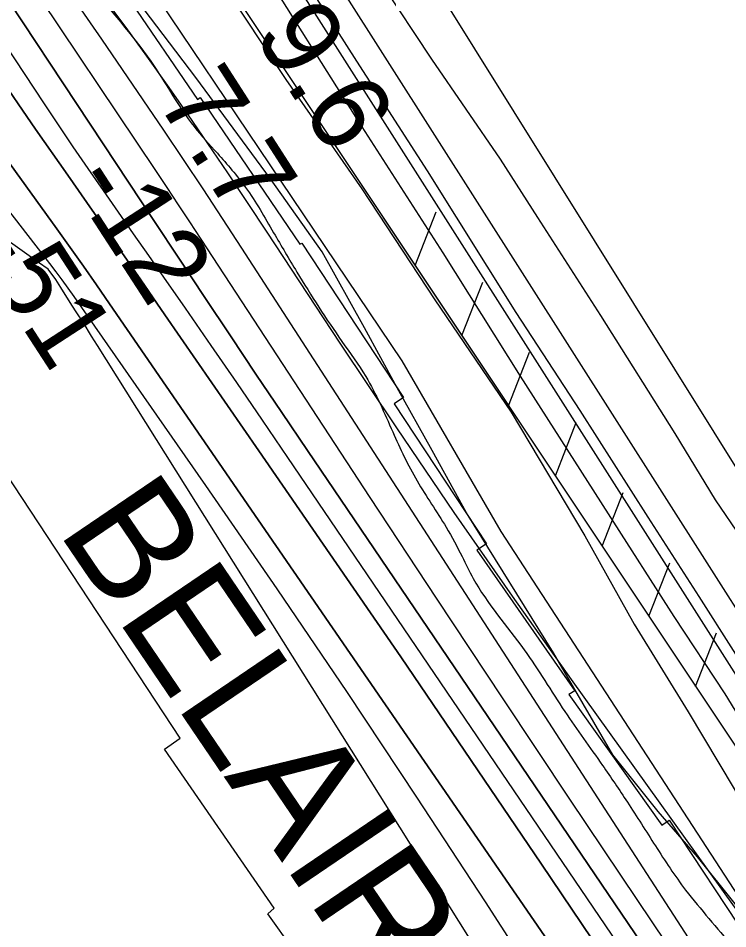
# Model space of a CAD drawing. Extents: x 3684037 to 3722149, y 433263 to 459021.
# Drawn here: x 3706888 to 3707492, y 449801 to 450575 of the extents above; entities that cross this region are included whole.
import ezdxf

# ---------------------------------------------------------------- set-up
doc = ezdxf.new("R2010")
doc.units = 0
for name, color, linetype in [('V-FLOD-BASE', 7, 'Continuous'), ('V-LEVE-TOET', 7, 'Continuous'), ('V-RIVR-EDGE', 7, 'Continuous'), ('V-RIVR-RANG', 7, 'Continuous'), ('V-ROAD-CNTR', 7, 'Continuous'), ('V-RRAP-FSHR', 7, 'Continuous'), ('V-RRAP-RVMT', 7, 'Continuous'), ('V-RRAP-RVMT-IDEN', 7, 'Continuous'), ('V-SITE-VEGE', 7, 'Continuous'), ('V-SURV-LINE', 7, 'Continuous'), ('V-TOPO-DPTH', 7, 'Continuous'), ('V-TOPO-MAJR', 7, 'Continuous'), ('V-TOPO-MINR', 7, 'Continuous'), ('V-TOPO-WATR', 7, 'Continuous'), ('V-UTIL-IDEN', 7, 'Continuous')]:
    doc.layers.add(name, color=color, linetype=linetype)

msp = doc.modelspace()

# ---------------------------------------------------------------- linework, layer by layer
at = {"layer": 'V-FLOD-BASE'}
msp.add_lwpolyline([(3707996.56, 449338.54), (3707983.38, 449357.53), (3707973.89, 449369.66), (3707960.18, 449382.84), (3707907.46, 449435.59), (3707852.63, 449487.27), (3707781.45, 449553.73), (3707737.7, 449596.45), (3707722.41, 449610.16), (3707717.13, 449617.54), (3707706.59, 449638.11), (3707671.8, 449706.14), (3707611.19, 449838.51), (3707577.45, 449908.12), (3707551.09, 449952.42), (3707525.79, 449991.44), (3707467.28, 450083.2), (3707424.05, 450150.71), (3707366.07, 450241.42), (3707311.77, 450324.74), (3707236.38, 450444.98), (3707176.29, 450538.33), (3707123.05, 450621.65)], dxfattribs=at)
at = {"layer": 'V-LEVE-TOET'}
for points in [[(3707967.53, 449343.32), (3707954.88, 449356.5), (3707915.87, 449393.42), (3707815.7, 449489.41), (3707778.26, 449524.22), (3707738.2, 449562.72), (3707708.67, 449591.73), (3707693.38, 449610.19), (3707679.15, 449634.45), (3707621.7, 449754.16), (3707563.72, 449879.14), (3707489.39, 450000.43), (3707446.17, 450066.35), (3707390.29, 450153.37), (3707315.43, 450270.45), (3707249.54, 450375.39), (3707175.74, 450490.36), (3707091.92, 450623.26)], [(3707196.87, 450604.76), (3707239.57, 450539.9), (3707298.08, 450454.99), (3707329.71, 450405.42), (3707383.48, 450322.09), (3707446.74, 450221.89), (3707481, 450165.46), (3707525.81, 450099.54), (3707562.71, 450031.51), (3707610.15, 449958.2), (3707641.78, 449901.25), (3707677.63, 449828.47), (3707700.29, 449777.85), (3707735.08, 449701.91), (3707747.73, 449672.9), (3707758.27, 449651.28), (3707769.87, 449635.99), (3707786.74, 449620.17), (3707813.63, 449591.16), (3707902.2, 449518.9)]]:
    msp.add_lwpolyline(points, dxfattribs=at)
at = {"layer": 'V-RIVR-EDGE'}
for points in [[(3701087.9, 455815.66), (3701115, 455804.74), (3701132.15, 455792.04), (3701153.82, 455776.61), (3701181.81, 455758.46), (3701223.36, 455737.56), (3701278.89, 455703.96), (3701311.87, 455692.12), (3701346.66, 455684.8), (3701374.67, 455673.43), (3701409.89, 455653.44), (3701444.65, 455632.56), (3701464.05, 455615.33), (3701477.15, 455608.51), (3701495.68, 455605.3), (3701508.77, 455596.23), (3701541.73, 455576.25), (3701605.84, 455537.66), (3701654.15, 455509.05), (3701706.98, 455479.53), (3701771.1, 455444.11), (3701792.31, 455425.97), (3701810.35, 455407.84), (3701842.84, 455383.79), (3701871.29, 455367.9), (3701898.4, 455358.33), (3701930.48, 455350.57), (3701938.15, 455346.03), (3701940.85, 455337.88), (3701942.17, 455323.86), (3701950.26, 455304.85), (3701968.77, 455291.69), (3701986.84, 455284.86), (3702028.84, 455263.96), (3702080.3, 455231.28), (3702138.1, 455198.58), (3702162.48, 455186.31), (3702199.49, 455157.73), (3702284.38, 455110.05), (3702334.93, 455075.11), (3702368.79, 455051.51), (3702403.09, 455027.01), (3702432.43, 455004.78), (3702464.02, 454981.64), (3702496.07, 454959.41), (3702561.54, 454921.72), (3702609.41, 454897.18), (3702643.74, 454885.34), (3702678.95, 454863.1), (3702710.55, 454839.06), (3702747.09, 454808.67), (3702809.37, 454757.87), (3702853.12, 454715.26), (3702901.41, 454678.97), (3702936.16, 454650.85), (3702977.23, 454621.81), (3703006.12, 454602.75), (3703055.33, 454569.62), (3703081.96, 454552.37), (3703114.03, 454537.37), (3703130.28, 454526.03), (3703139.3, 454515.61), (3703158.67, 454488.88), (3703176.21, 454450.86), (3703196.48, 454419.61), (3703230.31, 454383.35), (3703268.19, 454343.92), (3703298.86, 454313.55), (3703333.6, 454282.72), (3703394.06, 454231.47), (3703468.52, 454169.79), (3703515.89, 454127.63), (3703537.1, 454112.2), (3703575.49, 454095.38), (3703595.83, 454090.8), (3703614.82, 454092.11), (3703646.01, 454085.25), (3703680.34, 454074.32), (3703711.51, 454060.68), (3703749.42, 454031.64), (3703794.52, 453985.41), (3703832.41, 453948.69), (3703867.6, 453917.86), (3703906.85, 453879.78), (3703949.27, 453846.67), (3703996.64, 453803.6), (3704034.55, 453776.37), (3704079.23, 453742.8), (3704127.06, 453702.89), (3704203.31, 453633.98), (3704279.09, 453562.8), (3704334.15, 453517.45), (3704354.88, 453491.63), (3704403.56, 453431.37), (3704447.3, 453381.07), (3704499.61, 453323.97), (3704602.86, 453205.7), (3704658.78, 453146.78), (3704694.86, 453106.45), (3704744.91, 453051.61), (3704767.47, 453032.57), (3704799.49, 452999.48), (3704839.19, 452962.76), (3704877.07, 452921.97), (3704900.98, 452900.21), (3704921.74, 452882.07), (3705006.11, 452810.87), (3705031.83, 452785.49), (3705064.75, 452753.76), (3705099.47, 452713.43), (3705124.73, 452686.69), (3705199.15, 452611.9), (3705260.5, 452554.77), (3705300.64, 452512.62), (3705322.28, 452486.8), (3705349.32, 452453.72), (3705375.04, 452431.95), (3705400.78, 452417.42), (3705408.9, 452407.91), (3705425.57, 452383.9), (3705440.44, 452365.78), (3705475.17, 452328.16), (3705497.27, 452305.05), (3705538.71, 452242.1), (3705568.02, 452209.47), (3705596.44, 452182.72), (3705619, 452163.22), (3705643.82, 452144.17), (3705660.48, 452117), (3705680.33, 452096.6), (3705694.77, 452085.26), (3705739.88, 452045.36), (3705784.54, 452001.84), (3705811.14, 451969.67), (3705835.48, 451938.87), (3705855.33, 451919.38), (3705875.63, 451900.79), (3705907.17, 451856.4), (3705934.67, 451824.23), (3705959.03, 451802.01), (3705979.78, 451782.52), (3706012.26, 451748.98), (3706031.17, 451719.54), (3706049.64, 451692.36), (3706083.46, 451652.04), (3706112.78, 451624.38), (3706130.82, 451607.61), (3706151.13, 451590.38), (3706167.38, 451579.94), (3706183.17, 451564.98), (3706193.99, 451551.84), (3706216.54, 451529.63), (3706251.72, 451492.46), (3706280.59, 451465.26), (3706315.77, 451428.55), (3706345.54, 451401.35), (3706362.23, 451383.22), (3706374.84, 451362.39), (3706396.47, 451332.49), (3706415.86, 451311.64), (3706438.88, 451295.76), (3706470.47, 451273.08), (3706492.13, 451252.68), (3706503.84, 451234.11), (3706511.03, 451218.72), (3706521.85, 451205.12), (3706543.05, 451184.73), (3706567.85, 451157.53), (3706601.2, 451112.24), (3706632.75, 451072.82), (3706662.94, 451028.43), (3706710.26, 450965.92), (3706756.23, 450902.96), (3706785.97, 450861.28), (3706809.84, 450825.05), (3706863.44, 450742.63), (3706903.08, 450681.03), (3706926.04, 450640.28), (3706949.46, 450604.05), (3707000.85, 450538.36), (3707037.79, 450482.66), (3707057.63, 450460)], [(3707057.63, 450460), (3707081.52, 450431), (3707105.39, 450392.51), (3707125.2, 450359), (3707163.49, 450300.12), (3707183.76, 450270.23), (3707206.7, 450223.15), (3707227.4, 450181.5), (3707252.17, 450142.1), (3707265.67, 450117.2), (3707275.12, 450098.64), (3707318.38, 450037.94), (3707353.07, 449985.41), (3707385.06, 449939.66), (3707406.23, 449908.41), (3707430.1, 449871.27), (3707455.78, 449833.68), (3707495.45, 449785.2), (3707517.08, 449753.49), (3707534.2, 449727.23), (3707562.13, 449687.82), (3707582.83, 449647.07), (3707592.72, 449623.99), (3707603.99, 449607.68), (3707632.37, 449565.11), (3707692.27, 449470.46), (3707727.83, 449403.91), (3707751.67, 449355.47), (3707768.33, 449325.13), (3707817.4, 449240), (3707854.79, 449182.03), (3707880.91, 449141.73), (3707898.94, 449116.36), (3707960.23, 449034.82), (3707990.86, 448990.44), (3708021.04, 448942.43), (3708046.24, 448893.54), (3708087.2, 448819.73), (3708107.48, 448788.94), (3708130.45, 448754.06), (3708144.4, 448727.8), (3708155.18, 448700.19), (3708176.37, 448674.82), (3708204.31, 448634.06), (3708224.57, 448599.19), (3708242.58, 448567.5), (3708259.67, 448533.09), (3708300.54, 448421.76), (3708313.13, 448390.98), (3708333.36, 448345.26), (3708350.46, 448310.4), (3708400.43, 448222.56), (3708436, 448162.79), (3708462.58, 448121.12), (3708493.64, 448064.07), (3708520.62, 448004.32), (3708547.17, 447952.26), (3708560.65, 447921.03), (3708599.29, 447820.1), (3708618.62, 447774.38), (3708636.6, 447732.29), (3708686.04, 447611.44), (3708708.97, 447557.58), (3708728.76, 447517.74), (3708790.87, 447400.93), (3708813.79, 447342.99), (3708823.69, 447322.62), (3708832.7, 447310.39), (3708843.99, 447304.94), (3708854.83, 447299.94), (3708866.57, 447292.22), (3708878.28, 447274.56), (3708903.02, 447223.86), (3708928.62, 447154.16), (3708946.56, 447092.62), (3708972.63, 447032.42), (3709004.55, 446957.28), (3709022.09, 446919.26), (3709036.9, 446872.65), (3709065.65, 446798.42), (3709084.55, 446762.2), (3709116.06, 446705.15), (3709133.17, 446676.17), (3709190.81, 446579.27), (3709228.65, 446520.4), (3709242.18, 446506.8), (3709273.72, 446461.5), (3709296.22, 446418.04), (3709323.65, 446357.84), (3709346.13, 446307.14), (3709405.05, 446179.94), (3709417.62, 446143.28), (3709426.98, 446089), (3709431.45, 446069.09), (3709442.24, 446043.29), (3709459.81, 446017.93), (3709485.03, 445975.81), (3709516.54, 445917.41), (3709528.22, 445886.18), (3709547.07, 445830.07), (3709579.84, 445736.39), (3709592.41, 445699.28), (3709614.43, 445642.25), (3709638.73, 445596.07), (3709660.32, 445552.16), (3709689.1, 445487.43), (3709716.1, 445435.36), (3709727.8, 445413.18), (3709766.95, 445336.67), (3709796.19, 445272.84), (3709817.77, 445223.5), (3709885.21, 445070.05), (3709914.01, 445011.65), (3709955.32, 444895.8), (3709967.01, 444870), (3709990.89, 444833.77), (3710021.5, 444778.98), (3710062.05, 444721.45), (3710099, 444671.17), (3710125.54, 444614.59), (3710149.37, 444558.91), (3710206.48, 444434.88), (3710232.57, 444377.84), (3710255.95, 444325.79), (3710301.83, 444226.65), (3710336.44, 444144.73), (3710353.07, 444103.09), (3710397.08, 443983.15), (3710422.25, 443922.96), (3710475.81, 443823.35), (3710506.44, 443776.25), (3710521.29, 443745.01), (3710531.13, 443701.58), (3710571.1, 443591.61), (3710592.23, 443543.17), (3710610.23, 443506.96), (3710643.1, 443453.52), (3710685.41, 443374.74), (3710721.42, 443310.44), (3710726.82, 443298.22), (3710725.87, 443280.14), (3710724.91, 443258.89), (3710728.49, 443241.7), (3710736.59, 443228.11), (3710746.51, 443216.79), (3710761.87, 443209.97), (3710784.47, 443208.1), (3710799.86, 443212.58), (3710819.78, 443223.39), (3710828.83, 443224.27), (3710831.98, 443222), (3710845.47, 443189.86), (3710847.7, 443178.55), (3710844.52, 443169.52), (3710837.71, 443158.23), (3710824.1, 443142.44), (3710796, 443115.83), (3710790.11, 443110.87), (3710787.84, 443107.71), (3710786.47, 443099.58), (3710789.13, 443080.58), (3710800.82, 443053.87), (3710807.11, 443036.22), (3710810.72, 443032.6), (3710815.22, 443023.09), (3710815.19, 443014.5), (3710814.27, 443006.82), (3710817.86, 442996.41), (3710822.81, 442987.35), (3710832.3, 442981.9), (3710839.97, 442976.46), (3710855.3, 442958.33), (3710863.4, 442945.65), (3710869.69, 442927.55), (3710881.85, 442907.17)]]:
    msp.add_spline(points, degree=3, dxfattribs=at)
at = {"layer": 'V-ROAD-CNTR'}
msp.add_lwpolyline([(3704740.34, 453332.33), (3705120.71, 452945.44), (3705179.51, 452895.56), (3705579.91, 452616.26), (3705723.49, 452507.76), (3706088.3, 452115.47), (3706346.14, 451833.68), (3706509.26, 451643.09), (3706572.41, 451557.67), (3706943.03, 451063.99), (3707072.63, 450874.99), (3707581.66, 450059.85), (3707725.05, 449834.07), (3707782.8, 449749.82), (3708016.24, 449477.1), (3708077.5, 449396.13), (3708412.64, 448746.61)], dxfattribs=at)
at = {"layer": 'V-RRAP-FSHR'}
for p, q in [((3707225.76, 450364.63), (3707243.51, 450410.12)), ((3707225.76, 450364.63), (3707243.51, 450410.12)), ((3707265.52, 450304.99), (3707283.27, 450350.48)), ((3707265.52, 450304.99), (3707283.27, 450350.48)), ((3707305.28, 450245.35), (3707323.02, 450290.84)), ((3707305.28, 450245.35), (3707323.02, 450290.84)), ((3707345.04, 450185.71), (3707362.78, 450231.2)), ((3707345.04, 450185.71), (3707362.78, 450231.2)), ((3707384.79, 450126.06), (3707402.54, 450171.55)), ((3707384.79, 450126.06), (3707402.54, 450171.55)), ((3707424.55, 450066.42), (3707442.3, 450111.91)), ((3707424.55, 450066.42), (3707442.3, 450111.91)), ((3707464.31, 450006.78), (3707482.06, 450052.27)), ((3707464.31, 450006.78), (3707482.06, 450052.27))]:
    msp.add_line(p, q, dxfattribs=at)
for points in [[(3703422.49, 454340.46), (3703718.6, 454094.33), (3704155.87, 453713.68), (3704383.36, 453504.85), (3704566.77, 453301.87), (3704765.43, 453090.88), (3704965.43, 452894.22), (3705186.57, 452682.04), (3705480.62, 452376.02), (3705866.39, 451953.77), (3706267.13, 451519.32), (3706453.11, 451347.47), (3706634.66, 451120.18), (3706886.49, 450770.73), (3707214.44, 450283.48), (3707298.74, 450138.4), (3707624.76, 449637.77), (3707908.99, 449179.32)], [(3705191.37, 452681.31), (3705276.31, 452631.34), (3705588.29, 452427.69), (3705617.64, 452412.4), (3706178.47, 451796.96), (3706377.1, 451568.12), (3706672.2, 451139.75), (3706832.2, 450974.28), (3707066.92, 450602.91), (3707544.01, 449887.22), (3707683.32, 449596.03), (3707956.59, 449318.2), (3708284.02, 448663.66)], [(3707198.36, 450405.74), (3707544.01, 449887.22), (3707585.24, 449801.04)]]:
    msp.add_lwpolyline(points, dxfattribs=at)
at = {"layer": 'V-RRAP-RVMT'}
for p, q in [((3706871.92, 450752.43), (3707040.65, 450505.84)), ((3707040.65, 450505.84), (3707042.87, 450507.36)), ((3707042.87, 450507.36), (3707127.65, 450382.78)), ((3707127.65, 450382.78), (3707129.28, 450383.6)), ((3707129.28, 450383.6), (3707215.98, 450252.34)), ((3707215.98, 450252.34), (3707208.03, 450247.12)), ((3707208.03, 450247.12), (3707286.34, 450128)), ((3707026.02, 449962.77), (3706863.97, 450208.57)), ((3707286.34, 450128), (3707278.28, 450122.55)), ((3707278.28, 450122.55), (3707361.63, 450003.15)), ((3707361.63, 450003.15), (3707356.53, 449999.8)), ((3707356.53, 449999.8), (3707435.46, 449888.9)), ((3707012.53, 449953.51), (3707026.02, 449962.77)), ((3707105.98, 449818.27), (3707012.53, 449953.51)), ((3707435.46, 449888.9), (3707441.76, 449893.02)), ((3707441.76, 449893.02), (3707610.29, 449637.8)), ((3707100.37, 449813.47), (3707105.98, 449818.27)), ((3707176.44, 449708.28), (3707100.37, 449813.47))]:
    msp.add_line(p, q, dxfattribs=at)
at = {"layer": 'V-SITE-VEGE'}
for points in [[(3707025.23, 450659.42), (3707115.8, 450522.76), (3707180.35, 450429.66), (3707242.39, 450335.55), (3707307.44, 450239.95), (3707369.98, 450134.83), (3707412, 450059.75), (3707458.04, 449985.16), (3707497.06, 449919.59), (3707609.14, 449725.88), (3707658.67, 449624.77), (3707699.7, 449554.19), (3707742.23, 449498.12), (3707803.28, 449435.05), (3707852.31, 449383.49), (3707901.35, 449327.92)], [(3707809.76, 449300.92), (3707780.74, 449351.97), (3707755.72, 449400.02), (3707735.71, 449435.06), (3707708.19, 449477.11), (3707681.67, 449517.16), (3707658.65, 449553.7), (3707636.64, 449590.74), (3707578.1, 449699.36), (3707533.07, 449774.94), (3707498.04, 449821.99), (3707466.02, 449862.04), (3707432.5, 449900.58), (3707393.96, 449948.64), (3707343.43, 450035.24), (3707269.38, 450154.37), (3707240.36, 450207.42), (3707210.34, 450260.48), (3707182.83, 450311.54), (3707146.8, 450376.11), (3707102.77, 450438.18), (3707039.22, 450524.28), (3706983.68, 450597.86)]]:
    msp.add_lwpolyline(points, dxfattribs=at)
at = {"layer": 'V-SURV-LINE'}
for points in [[(3706928.25, 450968.77), (3707592.48, 449925.4)], [(3707567.17, 449909.29), (3706902.94, 450952.65)]]:
    msp.add_lwpolyline(points, dxfattribs=at)
at = {"layer": 'V-TOPO-DPTH'}
for points in [[(3707710.07, 449332.18), (3707678.17, 449385.05), (3707646, 449437.76), (3707613.41, 449490.22), (3707580.56, 449542.52), (3707546.3, 449596.58), (3707530.26, 449621.64), (3707514.06, 449646.59), (3707497.62, 449671.39), (3707481.03, 449696.09), (3707134.2, 450207.22), (3707112.25, 450239.69), (3707090.37, 450272.19), (3707068.6, 450304.77), (3707046.89, 450337.39), (3707025.24, 450370.06), (3707003.6, 450402.72), (3706981.96, 450435.4), (3706960.33, 450468.07), (3706755.43, 450777.72)], [(3706755.43, 450777.72), (3706960.33, 450468.07), (3706981.96, 450435.4), (3707003.6, 450402.72), (3707025.24, 450370.06), (3707046.89, 450337.39), (3707068.6, 450304.77), (3707090.37, 450272.19), (3707112.25, 450239.69), (3707134.2, 450207.22), (3707481.03, 449696.09), (3707497.62, 449671.39), (3707514.06, 449646.59), (3707530.26, 449621.64), (3707546.3, 449596.58), (3707580.56, 449542.52), (3707613.41, 449490.22), (3707646, 449437.76), (3707678.17, 449385.05), (3707710.07, 449332.18)], [(3707390.34, 449715.59), (3706965.94, 450332.05), (3706954.84, 450348.06), (3706943.68, 450364.01), (3706932.41, 450379.89), (3706921.08, 450395.72), (3706711.39, 450686.51)], [(3706711.39, 450686.51), (3706921.08, 450395.72), (3706932.41, 450379.89), (3706943.68, 450364.01), (3706954.84, 450348.06), (3706965.94, 450332.05), (3707390.34, 449715.59)], [(3707466.97, 449779.42), (3707451.88, 449802.61), (3707078.28, 450379.43), (3707061.87, 450404.59), (3707045.35, 450429.69), (3707028.68, 450454.68), (3707011.9, 450479.6), (3706959.43, 450557.01), (3706915.76, 450620.16)], [(3707610.26, 449322.9), (3707579.94, 449368.31), (3707549.83, 449413.85), (3707520.02, 449459.59), (3707490.42, 449505.47), (3707465.49, 449544.39), (3707448.49, 449570.9), (3707431.47, 449597.4), (3707414.42, 449623.87), (3707397.35, 449650.33), (3707285.48, 449823.53), (3707227.16, 449912.77), (3707168.2, 450001.6), (3707108.3, 450089.78), (3707047.76, 450177.54), (3706935.69, 450338.18), (3706930.66, 450345.27), (3706925.57, 450352.3), (3706920.37, 450359.26), (3706915.09, 450366.17), (3706746.08, 450584.25)], [(3707610.26, 449322.9), (3707579.94, 449368.31), (3707549.83, 449413.85), (3707520.02, 449459.59), (3707490.42, 449505.47), (3707465.49, 449544.39), (3707448.49, 449570.9), (3707431.47, 449597.4), (3707414.42, 449623.87), (3707397.35, 449650.33), (3707285.48, 449823.53), (3707227.16, 449912.77), (3707168.2, 450001.6), (3707108.3, 450089.78), (3707047.76, 450177.54), (3706935.69, 450338.18), (3706930.66, 450345.27), (3706925.57, 450352.3), (3706920.37, 450359.26), (3706915.09, 450366.17), (3706746.08, 450584.25)], [(3706835, 450579.19), (3706868.86, 450529.71), (3706903.02, 450480.43), (3706930.38, 450441.36), (3706951.07, 450411.76), (3706971.73, 450382.14), (3706992.34, 450352.48), (3707012.92, 450322.8), (3707092.93, 450207.18), (3707153.33, 450119.57), (3707213.53, 450031.82), (3707273.43, 449943.86), (3707333.12, 449855.76), (3707471.13, 449651.3), (3707478.38, 449640.48), (3707485.57, 449629.63), (3707492.69, 449618.73), (3707499.76, 449607.79), (3707603.71, 449445.63), (3707662.15, 449353.25), (3707719.85, 449260.41)], [(3706835, 450579.19), (3706868.86, 450529.71), (3706903.02, 450480.43), (3706930.38, 450441.36), (3706951.07, 450411.76), (3706971.73, 450382.14), (3706992.34, 450352.48), (3707012.92, 450322.8), (3707092.93, 450207.18), (3707153.33, 450119.57), (3707213.53, 450031.82), (3707273.43, 449943.86), (3707333.12, 449855.76), (3707471.13, 449651.3), (3707478.38, 449640.48), (3707485.57, 449629.63), (3707492.69, 449618.73), (3707499.76, 449607.79), (3707603.71, 449445.63), (3707662.15, 449353.25), (3707719.85, 449260.41)]]:
    msp.add_lwpolyline(points, dxfattribs=at)
at = {"layer": 'V-TOPO-MAJR'}
msp.add_lwpolyline([(3707569.75, 449325.18), (3707517.85, 449405.46), (3707422.35, 449554.58), (3707413.68, 449568.1), (3707405, 449581.62), (3707396.32, 449595.14), (3707387.62, 449608.65), (3706955.73, 450296.58), (3706950.52, 450304.56), (3706943.52, 450316.38), (3706938.17, 450324.27), (3706933.77, 450330.97), (3706924.34, 450345.91), (3706920.21, 450352.81), (3706913.74, 450361.42), (3706905.58, 450367.11), (3706842.83, 450411.75), (3706762.53, 450460.45), (3706587.89, 450547.05), (3706345.64, 450657.68), (3706253.1, 450692.06), (3706096.57, 450745.19)], dxfattribs=at)
at = {"layer": 'V-TOPO-MINR'}
for points in [[(3707710.07, 449332.18), (3707678.17, 449385.05), (3707646, 449437.76), (3707613.41, 449490.22), (3707580.56, 449542.52), (3707546.3, 449596.58), (3707530.26, 449621.64), (3707514.06, 449646.59), (3707497.62, 449671.39), (3707481.03, 449696.09), (3707134.2, 450207.22), (3707112.25, 450239.69), (3707090.37, 450272.19), (3707068.6, 450304.77), (3707046.89, 450337.39), (3707025.24, 450370.06), (3707003.6, 450402.72), (3706981.96, 450435.4), (3706960.33, 450468.07), (3706755.43, 450777.72)], [(3707390.34, 449715.59), (3706965.94, 450332.05), (3706954.84, 450348.06), (3706943.68, 450364.01), (3706932.41, 450379.89), (3706921.08, 450395.72), (3706711.39, 450686.51)], [(3707740.05, 449316.77), (3707706.33, 449370.88), (3707672.81, 449425.12), (3707643.78, 449472.38), (3707624.86, 449503.04), (3707605.86, 449533.64), (3707586.72, 449564.16), (3707567.5, 449594.63), (3707548.1, 449624.98), (3707528.53, 449655.22), (3707508.71, 449685.29), (3707488.72, 449715.26), (3707414.45, 449825.66), (3707357.37, 449910.86), (3707300.49, 449996.19), (3707243.94, 450081.74), (3707187.6, 450167.43), (3707043.86, 450386.94), (3707034.22, 450401.61), (3707024.55, 450416.26), (3707014.84, 450430.88), (3707005.1, 450445.47), (3706891.52, 450615.09)], [(3707684.13, 449346.18), (3707638.68, 449419.55), (3707592.72, 449492.6), (3707522.94, 449602.22), (3707511.4, 449620.18), (3707499.75, 449638.07), (3707487.94, 449655.85), (3707476.02, 449673.57), (3707117.62, 450201.42), (3707095.94, 450233.24), (3707074.18, 450265.02), (3707052.31, 450296.72), (3707030.37, 450328.38), (3707012.07, 450354.69), (3706999.22, 450373.14), (3706986.36, 450391.59), (3706973.49, 450410.02), (3706960.6, 450428.45), (3706947.78, 450446.92), (3706935.06, 450465.46), (3706922.5, 450484.11), (3706910.04, 450502.82), (3706877.71, 450551.84), (3706849.17, 450595.13)], [(3707835.24, 449292.57), (3707796.31, 449360.3), (3707756.58, 449427.54), (3707715.65, 449494.05), (3707673.9, 449560.08), (3707614.43, 449652.3), (3707601.67, 449671.75), (3707588.73, 449691.08), (3707575.5, 449710.21), (3707562.09, 449729.22), (3707358.78, 450012.77), (3707308.65, 450083.56), (3707259.07, 450154.72), (3707210.32, 450226.47), (3707162.13, 450298.59), (3707099.83, 450392.99), (3707083.13, 450418.15), (3707066.34, 450443.25), (3707049.41, 450468.25), (3707032.39, 450493.19), (3707015.14, 450517.97), (3706997.69, 450542.61), (3706979.95, 450567.03), (3706961.99, 450591.31)], [(3707610.26, 449322.9), (3707579.94, 449368.31), (3707549.83, 449413.85), (3707520.02, 449459.59), (3707490.42, 449505.47), (3707465.49, 449544.39), (3707448.49, 449570.9), (3707431.47, 449597.4), (3707414.42, 449623.87), (3707397.35, 449650.33), (3707285.48, 449823.53), (3707227.16, 449912.77), (3707168.2, 450001.6), (3707108.3, 450089.78), (3707047.76, 450177.54), (3706935.69, 450338.18), (3706930.66, 450345.27), (3706925.57, 450352.3), (3706920.37, 450359.26), (3706915.09, 450366.17), (3706746.08, 450584.25)], [(3707719.85, 449260.41), (3707662.15, 449353.25), (3707603.71, 449445.63), (3707499.76, 449607.79), (3707492.69, 449618.73), (3707485.57, 449629.63), (3707478.38, 449640.48), (3707471.13, 449651.3), (3707333.12, 449855.76), (3707273.43, 449943.86), (3707213.53, 450031.82), (3707153.33, 450119.57), (3707092.93, 450207.18), (3707012.92, 450322.8), (3706992.34, 450352.48), (3706971.73, 450382.14), (3706951.07, 450411.76), (3706930.38, 450441.36), (3706903.02, 450480.43), (3706868.86, 450529.71), (3706835, 450579.19)]]:
    msp.add_lwpolyline(points, dxfattribs=at)
at = {"layer": 'V-TOPO-WATR'}
msp.add_lwpolyline([(3707466.97, 449779.42), (3707451.88, 449802.61), (3707078.28, 450379.43), (3707061.87, 450404.59), (3707045.35, 450429.69), (3707028.68, 450454.68), (3707011.9, 450479.6), (3706959.43, 450557.01), (3706915.76, 450620.16)], dxfattribs=at)
at = {"layer": 'V-UTIL-IDEN'}
for points in [[(3705191.37, 452681.31), (3705276.31, 452631.34), (3705588.29, 452427.69), (3705617.64, 452412.4), (3706178.47, 451796.96), (3706377.1, 451568.12), (3706672.2, 451139.75), (3706832.2, 450974.28), (3707066.92, 450602.91), (3707544.01, 449887.22), (3707683.32, 449596.03), (3707956.59, 449318.2), (3708284.02, 448663.66)], [(3707198.36, 450405.74), (3707544.01, 449887.22), (3707585.24, 449801.04)]]:
    msp.add_lwpolyline(points, dxfattribs=at)

# ---------------------------------------------------------------- texts
at = {"layer": 'V-RIVR-RANG'}
for s, rotation, p in [('9.6', 302.71833, (3707087.76, 450561.13)), ('7.7', 302.71833, (3707004.76, 450505.32)), ('-12', 303.00272, (3706930.41, 450435.42)), ('-51', 303.00272, (3706846.84, 450380.5))]:
    msp.add_text(s, height=67, rotation=rotation, dxfattribs=at).set_placement(p)
at = {"layer": 'V-RRAP-RVMT-IDEN'}
msp.add_text('BELAIR', height=100, rotation=304.16774, dxfattribs=at).set_placement((3706920.77, 450139.49))

doc.saveas('drawing.dxf')
